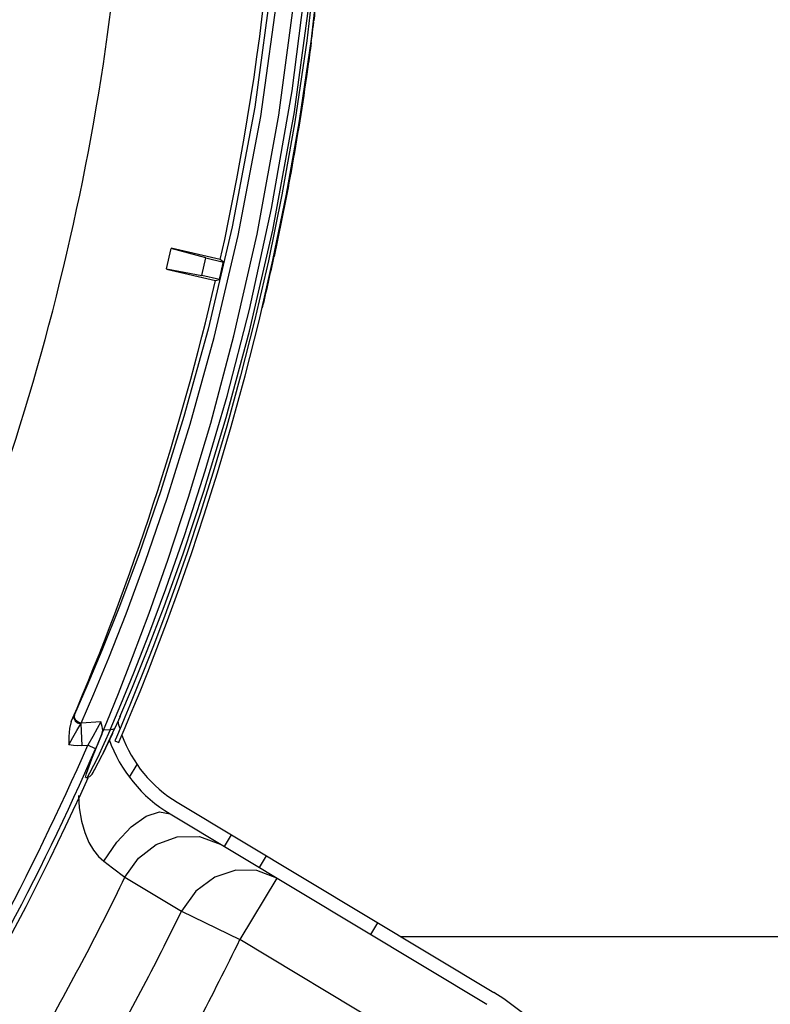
# Model space of a CAD drawing. Extents: x 40.7 to 137.4, y -250.8 to -221.5.
# Tile 269 of 320: x 123.312 to 123.3759, y -239.596 to -239.5122. Entities that reach past the tile are written whole.
import ezdxf

# ---------------------------------------------------------------- set-up
doc = ezdxf.new("R2010")
doc.units = 0
doc.header["$MEASUREMENT"] = 0
doc.layers.get('0').update_dxf_attribs({"linetype": 'CONTINUOUS'})

msp = doc.modelspace()

# ---------------------------------------------------------------- linework, layer by layer
at = {"color": 6, "linetype": 'Continuous'}
for p, q in [((123.3373538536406, -239.5061912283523), (123.3364698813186, -239.5139817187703)), ((123.3368563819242, -239.5138505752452), (123.3377243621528, -239.5061641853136)), ((123.3358416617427, -239.520794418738), (123.3368563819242, -239.5138505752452)), ((123.3364698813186, -239.5139817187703), (123.3354545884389, -239.5208931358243)), ((123.3334748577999, -239.5282648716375), (123.3352307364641, -239.5182545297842)), ((123.3335658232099, -239.5301017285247), (123.3354256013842, -239.5200314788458)), ((123.3354545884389, -239.5208931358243), (123.3343555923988, -239.5270975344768)), ((123.3347402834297, -239.527035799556), (123.3358416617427, -239.520794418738)), ((123.3343555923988, -239.5270975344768), (123.3332064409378, -239.5327094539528)), ((123.3335884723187, -239.5326763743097), (123.3347402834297, -239.527035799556)), ((123.3315882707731, -239.5368615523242), (123.3334748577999, -239.5282648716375)), ((123.3315917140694, -239.5387063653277), (123.3335658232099, -239.5301017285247)), ((123.3245298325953, -239.5334022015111), (123.3249272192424, -239.5316801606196)), ((123.3278747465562, -239.5324806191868), (123.3249272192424, -239.5316801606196)), ((123.3291061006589, -239.5326116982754), (123.3249344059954, -239.5316490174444)), ((123.3275300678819, -239.5339742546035), (123.3278747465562, -239.5324806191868)), ((123.3278747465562, -239.5324806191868), (123.3293644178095, -239.5328243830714)), ((123.3293644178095, -239.5328243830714), (123.3291061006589, -239.5326116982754)), ((123.3332064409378, -239.5327094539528), (123.3320263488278, -239.5378342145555)), ((123.3324070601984, -239.5378182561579), (123.3335884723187, -239.5326763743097)), ((123.3245226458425, -239.5334333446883), (123.3287017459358, -239.5343977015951)), ((123.324529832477, -239.5334022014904), (123.3275300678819, -239.5339742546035)), ((123.3290259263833, -239.5343194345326), (123.3275300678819, -239.5339742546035)), ((123.3287017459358, -239.5343977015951), (123.3290259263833, -239.5343194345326)), ((123.331215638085, -239.5425187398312), (123.3324070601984, -239.5378182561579)), ((123.32055821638, -239.5715298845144), (123.3216189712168, -239.5690034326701)), ((123.3172706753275, -239.5720670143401), (123.3183379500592, -239.569593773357)), ((123.3194368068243, -239.5719941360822), (123.3204365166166, -239.569546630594)), ((123.3219176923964, -239.5692736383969), (123.3213947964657, -239.5705576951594)), ((123.3217457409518, -239.5706672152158), (123.3222729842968, -239.5693719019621)), ((123.3197354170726, -239.5726389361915), (123.3206471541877, -239.5704783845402)), ((123.3213947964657, -239.5705576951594), (123.3209807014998, -239.5715597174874)), ((123.3213281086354, -239.5716781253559), (123.3217457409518, -239.5706672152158)), ((123.3164190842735, -239.5719408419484), (123.3166839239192, -239.5713471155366)), ((123.3209807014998, -239.5715597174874), (123.3206610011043, -239.5723250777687)), ((123.3210045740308, -239.572452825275), (123.3213281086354, -239.5716781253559)), ((123.3168833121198, -239.5726940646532), (123.3172278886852, -239.5721420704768)), ((123.3169964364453, -239.5719744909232), (123.3172706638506, -239.5720670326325)), ((123.3172278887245, -239.5721420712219), (123.3172706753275, -239.5720670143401)), ((123.3172278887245, -239.5721420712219), (123.317325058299, -239.5739924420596)), ((123.3189241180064, -239.5719801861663), (123.3172706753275, -239.5720670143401)), ((123.3191573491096, -239.5745738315), (123.3201626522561, -239.5724358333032)), ((123.3191615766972, -239.5726692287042), (123.3193468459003, -239.5722070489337)), ((123.3193468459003, -239.5722070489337), (123.3194368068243, -239.5719941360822)), ((123.3206610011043, -239.5723250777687), (123.3202607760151, -239.5732753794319)), ((123.3205031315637, -239.5736439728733), (123.3210045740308, -239.572452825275)), ((123.3182535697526, -239.5732026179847), (123.3178174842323, -239.5739665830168)), ((123.3181791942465, -239.5751226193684), (123.3190222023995, -239.573014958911)), ((123.3197353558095, -239.5726390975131), (123.3186354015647, -239.5750323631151)), ((123.3190218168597, -239.5730173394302), (123.3188531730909, -239.5734149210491)), ((123.3190222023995, -239.573014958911), (123.3191616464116, -239.572669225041)), ((123.3198906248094, -239.5730129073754), (123.3190522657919, -239.5747911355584)), ((123.3197353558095, -239.5726390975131), (123.3191616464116, -239.572669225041)), ((123.3192984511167, -239.5742970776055), (123.3197134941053, -239.5733910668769)), ((123.3199165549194, -239.572957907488), (123.3194757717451, -239.5739292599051)), ((123.3202607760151, -239.5732753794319), (123.3201362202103, -239.5735745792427)), ((123.317325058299, -239.5739924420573), (123.3178173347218, -239.573966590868)), ((123.3184887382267, -239.5742594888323), (123.317817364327, -239.5739665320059)), ((123.3201362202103, -239.5735745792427), (123.3204727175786, -239.5737191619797)), ((123.3204727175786, -239.5737191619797), (123.3205031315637, -239.5736439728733)), ((123.3186354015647, -239.5750323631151), (123.3179610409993, -239.5763405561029)), ((123.3190281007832, -239.5748396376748), (123.3183659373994, -239.5760918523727)), ((123.3190522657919, -239.5747911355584), (123.3190281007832, -239.5748396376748)), ((123.319169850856, -239.57454724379), (123.3192984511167, -239.5742970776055)), ((123.3177116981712, -239.5763508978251), (123.3181791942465, -239.5751226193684)), ((123.3181719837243, -239.5764372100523), (123.3185289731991, -239.5757939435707)), ((123.3213633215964, -239.5766817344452), (123.3220133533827, -239.5755998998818)), ((123.3176264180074, -239.5767024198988), (123.3177116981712, -239.5763508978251)), ((123.3176546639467, -239.5767009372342), (123.3178065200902, -239.5766929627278)), ((123.3177663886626, -239.5766950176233), (123.3180032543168, -239.5766192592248)), ((123.3179610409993, -239.5763405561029), (123.3177682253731, -239.5766949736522)), ((123.3180032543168, -239.5766192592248), (123.3181641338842, -239.5764510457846)), ((123.3183659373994, -239.5760918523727), (123.3181650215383, -239.5764494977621)), ((123.3254271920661, -239.5788107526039), (123.3524015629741, -239.5950185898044)), ((123.3248298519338, -239.579804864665), (123.3518042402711, -239.5960127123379)), ((123.3300301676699, -239.5815764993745), (123.3294328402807, -239.5825706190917)), ((123.333022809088, -239.5833746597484), (123.3324254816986, -239.5843687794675)), ((123.3339163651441, -239.5852645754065), (123.332217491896, -239.5846254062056)), ((123.3209811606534, -239.5851968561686), (123.3257975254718, -239.5880772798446)), ((123.3339163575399, -239.5852645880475), (123.3307725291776, -239.5904967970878)), ((123.325797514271, -239.5880772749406), (123.3307725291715, -239.5904967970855)), ((123.3425000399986, -239.5890691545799), (123.3419027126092, -239.5900632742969)), ((123.3486604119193, -239.6012449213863), (123.3307725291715, -239.5904967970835))]:
    msp.add_line(p, q, dxfattribs=at)
at = {"color": 5}
msp.add_line((123.4144395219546, -239.5902780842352), (123.3445120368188, -239.5902780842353), dxfattribs=at)
at = {"color": 6, "linetype": 'Continuous'}
for points in [[(123.334583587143, -239.4730273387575), (123.3348833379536, -239.484992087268), (123.3345339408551, -239.496829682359), (123.3335635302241, -239.5084409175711), (123.3320313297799, -239.5196311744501), (123.3301133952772, -239.5298259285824), (123.328064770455, -239.538550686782), (123.326013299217, -239.545981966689), (123.3240368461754, -239.5523061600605), (123.3221923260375, -239.5576564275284), (123.3205156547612, -239.5621492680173), (123.3190295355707, -239.5658808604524), (123.3177483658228, -239.5689284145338), (123.3166839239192, -239.5713471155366)], [(123.3183379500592, -239.569593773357), (123.3196095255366, -239.5665206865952), (123.321082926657, -239.562775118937), (123.3227466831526, -239.5582756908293), (123.3245782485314, -239.5529290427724), (123.3265389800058, -239.5466328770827), (123.3285766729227, -239.5392490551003), (123.3306213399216, -239.5305716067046), (123.332544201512, -239.5204405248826), (123.3341176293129, -239.5091150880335), (123.3351293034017, -239.4972243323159), (123.3354949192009, -239.4851493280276), (123.3351930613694, -239.4729953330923)], [(123.3204365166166, -239.569546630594), (123.3216373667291, -239.5664733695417), (123.323046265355, -239.5627168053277), (123.3246438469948, -239.5582071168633), (123.3264050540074, -239.5528492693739), (123.3282979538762, -239.5465285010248), (123.3302679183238, -239.5391145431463), (123.3322355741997, -239.5304487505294), (123.3340883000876, -239.5203201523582), (123.3355990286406, -239.5090305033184), (123.3365656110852, -239.4971859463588), (123.3369081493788, -239.4851046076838), (123.3366000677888, -239.4729214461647)], [(123.3352307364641, -239.5182545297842), (123.3366222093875, -239.507289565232), (123.3374886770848, -239.4959214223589), (123.3377741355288, -239.4842922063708), (123.3374667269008, -239.4728759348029)], [(123.3354256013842, -239.5200314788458), (123.3369523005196, -239.5087049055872), (123.3379225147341, -239.4968630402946), (123.3382607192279, -239.4847132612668), (123.3379539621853, -239.4728500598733)], [(123.3206471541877, -239.5704783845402), (123.3217393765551, -239.5677969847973), (123.3230150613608, -239.5645372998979), (123.3244649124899, -239.5606363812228), (123.3260747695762, -239.5560205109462), (123.3278237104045, -239.5505970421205), (123.3296789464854, -239.5442536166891), (123.3315882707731, -239.5368615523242)], [(123.3320263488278, -239.5378342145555), (123.3308371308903, -239.542517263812), (123.3296566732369, -239.5467956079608), (123.3284942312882, -239.5507182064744), (123.327362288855, -239.5543076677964), (123.3262739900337, -239.5575761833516), (123.3252364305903, -239.5605472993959), (123.3242563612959, -239.5632386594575), (123.3233512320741, -239.5656349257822), (123.3225650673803, -239.567652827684), (123.3219176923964, -239.5692736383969)], [(123.3216189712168, -239.5690034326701), (123.3228714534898, -239.565907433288), (123.324312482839, -239.5621540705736), (123.3259326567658, -239.5576613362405), (123.327711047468, -239.5523347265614), (123.3296148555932, -239.5460603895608), (123.3315917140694, -239.5387063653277)], [(123.3222729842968, -239.5693719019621), (123.3229266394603, -239.5677343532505), (123.323712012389, -239.5657170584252), (123.3246147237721, -239.5633256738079), (123.3255971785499, -239.5606260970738), (123.3266390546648, -239.5576404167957), (123.327731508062, -239.5543564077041), (123.3288653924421, -239.5507569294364), (123.3300306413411, -239.5468200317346), (123.331215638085, -239.5425187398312)], [(123.3166422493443, -239.5714400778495), (123.3166287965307, -239.5716535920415), (123.3167421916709, -239.5718712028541), (123.3169568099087, -239.5720467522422), (123.3172278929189, -239.5721420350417)], [(123.316683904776, -239.5713471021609), (123.3166673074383, -239.5715706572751), (123.3167800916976, -239.5717959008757), (123.3169964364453, -239.5719744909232)], [(123.3205650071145, -239.5715150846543), (123.3204293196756, -239.5718290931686), (123.3202964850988, -239.5721337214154), (123.3201631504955, -239.5724357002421)], [(123.3164192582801, -239.5719403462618), (123.31625333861, -239.5725344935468), (123.3161966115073, -239.5732022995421), (123.3162054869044, -239.5739375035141)], [(123.3189241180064, -239.5719801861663), (123.3186237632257, -239.5725368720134), (123.3182535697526, -239.5732026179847)], [(123.3190224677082, -239.5730200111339), (123.3190880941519, -239.5727071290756), (123.3190526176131, -239.572357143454), (123.3189241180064, -239.5719801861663)], [(123.3201631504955, -239.5724357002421), (123.3200810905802, -239.5725479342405), (123.3199289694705, -239.5726266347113), (123.3197354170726, -239.5726389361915)], [(123.3162054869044, -239.5739375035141), (123.3165430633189, -239.5733006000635), (123.3168833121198, -239.5726940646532)], [(123.317325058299, -239.5739924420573), (123.3169679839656, -239.5739983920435), (123.3165953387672, -239.5739800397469), (123.3162054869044, -239.5739375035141)], [(123.3188531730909, -239.5734149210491), (123.3186761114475, -239.5738276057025), (123.318488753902, -239.5742594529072)], [(123.3170167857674, -239.5782395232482), (123.3170966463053, -239.5793011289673), (123.3172845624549, -239.5804176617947), (123.3175582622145, -239.5813943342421), (123.3179068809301, -239.5822248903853), (123.3183102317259, -239.5829039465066), (123.3187468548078, -239.5834360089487), (123.3191956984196, -239.5838383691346)], [(123.3191957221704, -239.5838384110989), (123.3202905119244, -239.5822219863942), (123.3215265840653, -239.5808995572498), (123.3227780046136, -239.580003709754), (123.3239179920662, -239.5796251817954), (123.3248299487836, -239.5798049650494)], [(123.3209811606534, -239.5851968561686), (123.3221361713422, -239.5835647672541), (123.3236425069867, -239.582399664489), (123.3254276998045, -239.5817468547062), (123.3273247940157, -239.5817202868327), (123.3291050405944, -239.5823736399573)], [(123.3191956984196, -239.5838383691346), (123.319924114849, -239.5843940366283), (123.320981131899, -239.5851967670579)], [(123.332217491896, -239.5846254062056), (123.3304285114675, -239.5846050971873), (123.3286304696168, -239.5851957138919), (123.3270146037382, -239.5863866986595), (123.3257975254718, -239.5880772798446)]]:
    msp.add_lwpolyline(points, dxfattribs=at)
for centre, radius, start, end in [((123.1131429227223, -239.4846559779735), 0.2212235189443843, 347.4803186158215, 2.006044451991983), ((123.1131802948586, -239.4846561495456), 0.2256064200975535, 352.9657593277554, 353.1813075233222), ((123.1131758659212, -239.4846561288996), 0.2256064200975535, 352.3213006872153, 352.94378497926), ((123.1131992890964, -239.4846562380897), 0.2256064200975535, 352.2229462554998, 352.4933416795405), ((123.1132027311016, -239.4846562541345), 0.2256064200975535, 351.9594649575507, 352.2240384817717), ((123.1132042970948, -239.4846562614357), 0.2256064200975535, 351.7482825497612, 351.9594111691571), ((123.1132060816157, -239.4846562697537), 0.2256064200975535, 349.5297388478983, 351.7470577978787), ((123.1132050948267, -239.4846562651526), 0.2256064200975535, 347.7938228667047, 349.5297832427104), ((123.1131835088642, -239.4846561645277), 0.2256064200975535, 346.6558279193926, 347.8004065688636), ((123.1131429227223, -239.4846559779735), 0.2215218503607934, 347.0446226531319, 347.4410998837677), ((123.1131429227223, -239.4846559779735), 0.2212235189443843, 336.7619070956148, 347.0060444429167), ((123.3311175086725, -239.569340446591), 0.01104836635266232, 193.4770604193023, 196.6266167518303), ((123.3311175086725, -239.569340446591), 0.01104836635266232, 199.8270242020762, 238.9999999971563), ((123.1131429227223, -239.4846559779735), 0.2233114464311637, 318.0060445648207, 336.4257306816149), ((123.3311175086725, -239.569340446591), 0.01220813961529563, 199.7807859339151, 238.9999999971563), ((123.1131429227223, -239.4846559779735), 0.2240439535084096, 318.0060445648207, 336.4257575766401), ((123.1131429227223, -239.4846559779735), 0.2244575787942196, 323.3778238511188, 335.7804471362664), ((123.1131429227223, -239.4846559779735), 0.2308791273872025, 330.3902442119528, 334.1848323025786), ((123.1131429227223, -239.4846559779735), 0.2364697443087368, 330.3574626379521, 334.0647395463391), ((123.1131429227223, -239.4846559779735), 0.2420019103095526, 330.3288576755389, 334.0647394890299), ((123.3423727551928, -239.6117093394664), 0.01947198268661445, 329.0000161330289, 59.00001612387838)]:
    msp.add_arc(centre, radius, start, end, dxfattribs=at)
at = {"color": 155}
msp.add_arc((123.1131429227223, -239.4846559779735), 0.2083655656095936, 337.1098218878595, 359.3673597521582, dxfattribs=at)

doc.saveas('drawing.dxf')
